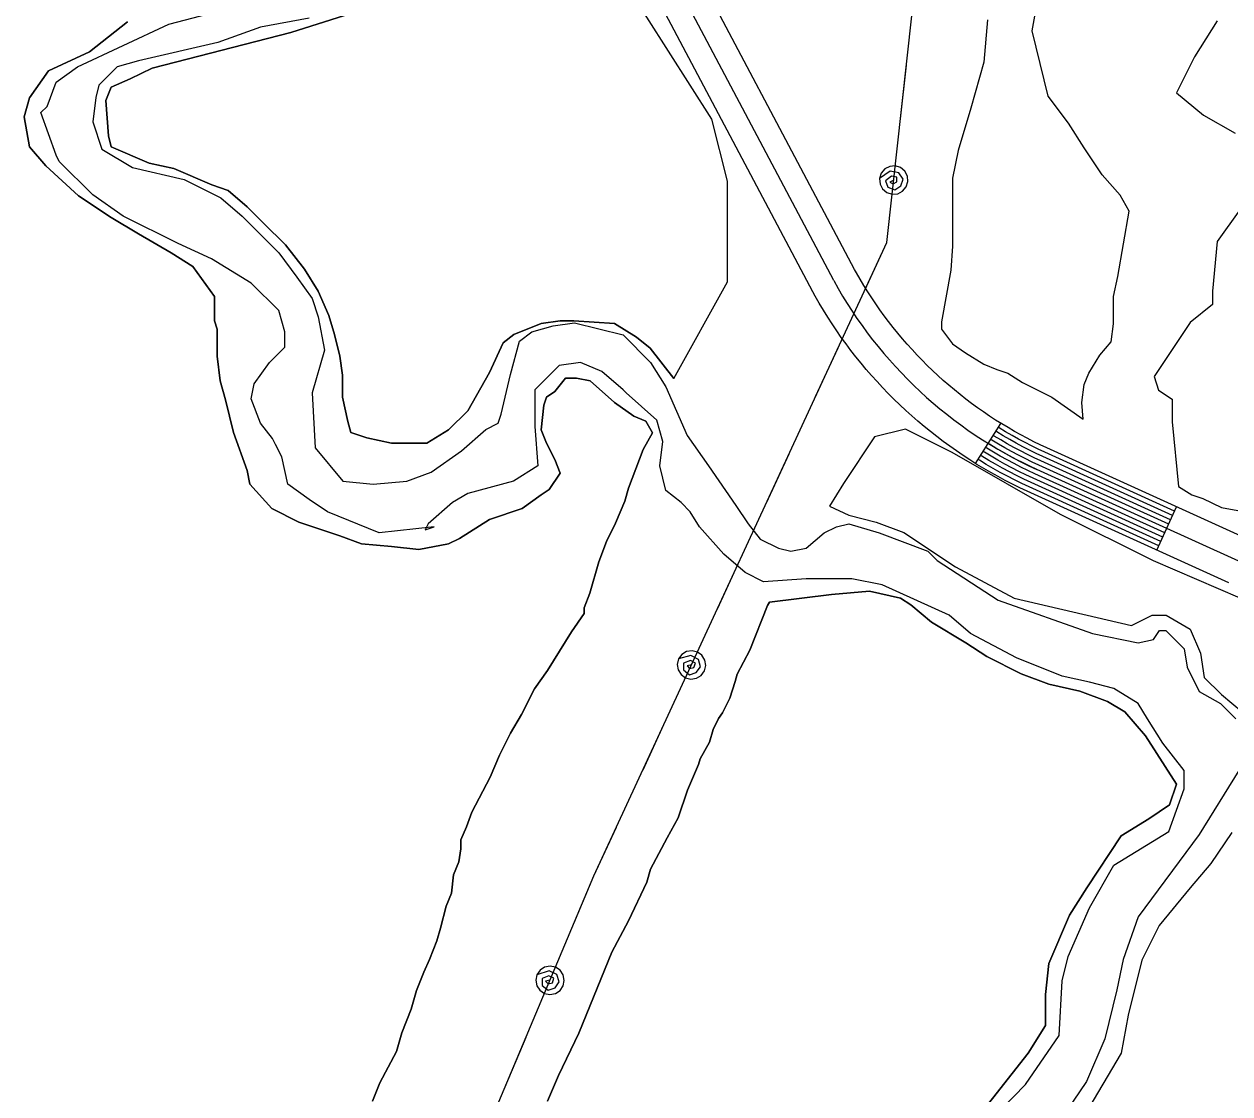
# Model space of a CAD drawing. Extents: x 3245246 to 3283090, y 806824 to 832173.
# Drawn here: x 3261238 to 3262000, y 827159 to 827836 of the extents above; entities that cross this region are included whole.
import ezdxf

# ---------------------------------------------------------------- set-up
doc = ezdxf.new("R2010")
doc.units = 0
for name, color, linetype in [('V-ROAD-CNTR', 7, 'Continuous'), ('V-SITE-VEGE', 7, 'Continuous'), ('V-TOPO-SHOR', 7, 'Continuous'), ('V-UTIL-LINE', 7, 'Continuous')]:
    doc.layers.add(name, color=color, linetype=linetype)

msp = doc.modelspace()

# ---------------------------------------------------------------- linework, layer by layer
at = {"layer": 'V-ROAD-CNTR'}
for p, q in [((3261839, 827558.06), (3261854.99, 827583.44)), ((3261953.57, 827503.35), (3261965.97, 827530.66))]:
    msp.add_line(p, q, dxfattribs=at)
for points in [[(3261749.32, 827673.69), (3261628.44, 827902.31), (3261551.55, 828065.78)], [(3262011.49, 827509.99), (3261884.04, 827567.88), (3261879.83, 827569.84), (3261875.74, 827571.86), (3261871.6, 827573.99), (3261867.5, 827576.16), (3261863.51, 827578.39), (3261859.49, 827580.73), (3261855.51, 827583.11), (3261851.65, 827585.55), (3261847.79, 827588.07), (3261843.95, 827590.68), (3261840.17, 827593.35), (3261836.42, 827596.06), (3261832.77, 827598.82), (3261829.17, 827601.67), (3261825.56, 827604.62), (3261822.02, 827607.58), (3261818.54, 827610.62), (3261815.13, 827613.7), (3261811.76, 827616.87), (3261808.44, 827620.09), (3261805.17, 827623.36), (3261802, 827626.66), (3261798.85, 827630.07), (3261795.77, 827633.48), (3261792.76, 827636.99), (3261789.77, 827640.54), (3261786.88, 827644.15), (3261784.05, 827647.76), (3261781.31, 827651.44), (3261778.58, 827655.22), (3261775.93, 827659), (3261773.37, 827662.81), (3261770.89, 827666.67), (3261768.42, 827670.65), (3261766.04, 827674.59), (3261763.75, 827678.6), (3261762.51, 827680.84), (3261641.86, 827909.01)], [(3261999.09, 827482.67), (3261871.51, 827540.62), (3261866.86, 827542.78), (3261862.22, 827545.07), (3261857.71, 827547.4), (3261853.15, 827549.81), (3261848.63, 827552.34), (3261844.24, 827554.9), (3261839.82, 827557.54), (3261835.43, 827560.3), (3261831.15, 827563.11), (3261826.88, 827566.01), (3261822.72, 827568.94), (3261818.57, 827571.94), (3261814.42, 827575.09), (3261810.39, 827578.27), (3261806.44, 827581.49), (3261802.51, 827584.79), (3261798.62, 827588.19), (3261794.8, 827591.63), (3261791.04, 827595.17), (3261787.38, 827598.72), (3261783.74, 827602.37), (3261780.17, 827606.09), (3261776.7, 827609.84), (3261773.25, 827613.65), (3261769.89, 827617.57), (3261766.59, 827621.5), (3261763.38, 827625.49), (3261760.19, 827629.56), (3261757.11, 827633.71), (3261754.13, 827637.84), (3261751.2, 827642.02), (3261748.31, 827646.31), (3261745.52, 827650.65), (3261742.83, 827655), (3261740.17, 827659.4), (3261737.62, 827663.88), (3261736.14, 827666.53), (3261615.02, 827895.61)], [(3261963.49, 827525.2), (3261881.54, 827562.42), (3261877.23, 827564.43), (3261873.03, 827566.5), (3261868.82, 827568.67), (3261864.63, 827570.89), (3261860.53, 827573.18), (3261856.44, 827575.57), (3261852.37, 827578), (3261851.79, 827578.37)], [(3261964.73, 827527.93), (3261882.79, 827565.15), (3261878.53, 827567.13), (3261874.39, 827569.18), (3261870.21, 827571.33), (3261866.06, 827573.53), (3261862.02, 827575.79), (3261857.97, 827578.15), (3261853.94, 827580.56), (3261853.39, 827580.9)], [(3261959.77, 827517.01), (3261877.78, 827554.25), (3261873.34, 827556.31), (3261868.98, 827558.46), (3261864.65, 827560.69), (3261860.32, 827562.99), (3261856.07, 827565.37), (3261851.87, 827567.82), (3261847.67, 827570.33), (3261847, 827570.75)], [(3261961.01, 827519.74), (3261879.03, 827556.97), (3261874.64, 827559.02), (3261870.33, 827561.14), (3261866.04, 827563.35), (3261861.76, 827565.62), (3261857.55, 827567.97), (3261853.39, 827570.4), (3261849.24, 827572.88), (3261848.59, 827573.29)], [(3261962.25, 827522.47), (3261880.28, 827559.7), (3261875.94, 827561.72), (3261871.68, 827563.82), (3261867.43, 827566.01), (3261863.19, 827568.26), (3261859.04, 827570.58), (3261854.92, 827572.98), (3261850.81, 827575.44), (3261850.19, 827575.83)], [(3261956.05, 827508.81), (3261874.02, 827546.07), (3261869.45, 827548.19), (3261864.93, 827550.43), (3261860.49, 827552.72), (3261856.02, 827555.08), (3261851.6, 827557.55), (3261847.29, 827560.06), (3261842.96, 827562.65), (3261842.2, 827563.13)], [(3261957.29, 827511.54), (3261875.27, 827548.8), (3261870.75, 827550.9), (3261866.28, 827553.11), (3261861.87, 827555.38), (3261857.45, 827557.72), (3261853.09, 827560.16), (3261848.82, 827562.65), (3261844.53, 827565.21), (3261843.8, 827565.67)], [(3261958.53, 827514.28), (3261876.52, 827551.52), (3261872.05, 827553.61), (3261867.63, 827555.79), (3261863.26, 827558.04), (3261858.89, 827560.35), (3261854.58, 827562.76), (3261850.34, 827565.23), (3261846.1, 827567.77), (3261845.4, 827568.21)], [(3261954.81, 827506.08), (3261872.76, 827543.34), (3261868.15, 827545.49), (3261863.58, 827547.75), (3261859.1, 827550.06), (3261854.59, 827552.45), (3261850.11, 827554.95), (3261845.77, 827557.48), (3261841.39, 827560.1), (3261840.6, 827560.59)], [(3262005.29, 827496.33), (3261877.78, 827554.25)]]:
    msp.add_lwpolyline(points, dxfattribs=at)
msp.add_arc((3261994.26, 827808.31), 279.49, 208.7953, 245.37061, dxfattribs=at)
at = {"layer": 'V-SITE-VEGE'}
for p, q in [((3261634.8, 827577.56), (3261628.95, 827566.83)), ((3261628.95, 827566.83), (3261619.63, 827542.4)), ((3261619.63, 827542.4), (3261617.31, 827534.25)), ((3261617.31, 827534.25), (3261611.48, 827520.29)), ((3261611.48, 827520.29), (3261605.67, 827508.65)), ((3261605.67, 827508.65), (3261601.01, 827495.86)), ((3261601.01, 827495.86), (3261595.19, 827476.08)), ((3261595.19, 827476.08), (3261591.7, 827466.77)), ((3261707.48, 827468.21), (3261708.81, 827470.35)), ((3261591.7, 827463.28), (3261583.55, 827451.64)), ((3261591.7, 827466.77), (3261591.7, 827463.28)), ((3261696.42, 827439.99), (3261707.48, 827468.21)), ((3261583.55, 827451.64), (3261568.42, 827427.21)), ((3261688.27, 827424.86), (3261696.42, 827439.99)), ((3261568.42, 827427.21), (3261560.27, 827415.57)), ((3261687.11, 827420.21), (3261688.27, 827424.86)), ((3261683.62, 827409.74), (3261687.11, 827420.21)), ((3261560.27, 827415.57), (3261552.12, 827399.28)), ((3261678.96, 827400.43), (3261683.62, 827409.74)), ((3261552.12, 827399.28), (3261545.14, 827387.65)), ((3261673.14, 827389.96), (3261676.63, 827396.94)), ((3261676.63, 827396.94), (3261678.96, 827400.43)), ((3261545.14, 827387.65), (3261538.16, 827373.68)), ((3261670.81, 827381.81), (3261673.14, 827389.96)), ((3261664.99, 827371.34), (3261670.81, 827381.81)), ((3261538.16, 827373.68), (3261532.33, 827359.72)), ((3261663.83, 827367.85), (3261664.99, 827371.34)), ((3261656.84, 827351.56), (3261663.83, 827367.85)), ((3261532.33, 827359.72), (3261520.7, 827337.61)), ((3261651.02, 827334.1), (3261656.84, 827351.56)), ((3261520.7, 827337.61), (3261517.2, 827328.3)), ((3261644.04, 827321.31), (3261651.02, 827334.1)), ((3261517.2, 827328.3), (3261513.71, 827320.16)), ((3261513.71, 827320.16), (3261513.71, 827314.34)), ((3261633.56, 827301.53), (3261644.04, 827321.31)), ((3261513.71, 827314.34), (3261512.55, 827306.2)), ((3261512.55, 827306.2), (3261509.06, 827298.05)), ((3261509.06, 827298.05), (3261507.89, 827286.42)), ((3261631.23, 827293.38), (3261633.56, 827301.53)), ((3261619.6, 827268.95), (3261631.23, 827293.38)), ((3261507.89, 827286.42), (3261504.4, 827278.27)), ((3261504.4, 827278.27), (3261500.9, 827264.31)), ((3261500.9, 827264.31), (3261498.58, 827256.16)), ((3261609.12, 827249.17), (3261619.6, 827268.95)), ((3261498.58, 827256.16), (3261493.92, 827244.53)), ((3261588.17, 827197.97), (3261609.12, 827249.17)), ((3261493.92, 827244.53), (3261490.43, 827236.38)), ((3261490.43, 827236.38), (3261485.77, 827224.75)), ((3261485.77, 827224.75), (3261482.28, 827213.11)), ((3261482.28, 827213.11), (3261476.46, 827197.98)), ((3261476.46, 827197.98), (3261472.97, 827186.35)), ((3261575.36, 827171.21), (3261588.17, 827197.97)), ((3261472.97, 827186.35), (3261462.49, 827166.57)), ((3261462.49, 827166.57), (3261457.83, 827154.93)), ((3261568.38, 827154.92), (3261575.36, 827171.21))]:
    msp.add_line(p, q, dxfattribs=at)
for points in [[(3261444.1, 827842.53), (3261406.27, 827830.49), (3261318.57, 827808.14), (3261304.81, 827801.26), (3261292.78, 827796.1), (3261289.34, 827787.5), (3261291.06, 827765.15), (3261292.78, 827758.27), (3261316.85, 827747.95), (3261332.33, 827744.52), (3261356.4, 827734.2), (3261366.72, 827730.76), (3261378.75, 827720.44), (3261389.07, 827710.12), (3261402.83, 827696.37), (3261414.86, 827680.89), (3261423.46, 827667.14), (3261430.34, 827651.66), (3261433.78, 827639.62), (3261437.22, 827625.87), (3261438.94, 827613.83), (3261438.94, 827600.07), (3261442.38, 827584.6), (3261444.1, 827577.72), (3261454.41, 827574.28), (3261469.89, 827570.84), (3261492.25, 827570.84), (3261506, 827579.44), (3261518.04, 827591.47), (3261531.8, 827615.55), (3261540.39, 827634.46), (3261547.27, 827639.62), (3261564.47, 827646.5), (3261576.5, 827648.22), (3261585.1, 827648.22), (3261610.9, 827646.5), (3261624.65, 827637.9), (3261633.25, 827631.02), (3261648.27, 827611.85), (3261682.13, 827672.86), (3261682.13, 827736.55), (3261672.33, 827775.74), (3261603.79, 827883.52)], [(3261846.56, 827838.56), (3261844.23, 827811.8), (3261836.08, 827782.71), (3261827.93, 827755.94), (3261824.44, 827738.49), (3261824.43, 827695.44), (3261823.27, 827680.31), (3261817.44, 827647.73), (3261817.44, 827643.08), (3261824.42, 827633.77), (3261832.57, 827627.95), (3261844.2, 827620.96), (3261852.35, 827617.47), (3261859.33, 827615.14), (3261868.64, 827609.32), (3261887.25, 827600.01), (3261907.03, 827586.05), (3261906.17, 827596.63), (3261907.59, 827608.03), (3261910.44, 827615.15), (3261917.56, 827626.54), (3261924.69, 827635.09), (3261926.11, 827646.48), (3261926.11, 827663.58), (3261928.96, 827676.4), (3261936.08, 827717.7), (3261930.38, 827727.67), (3261918.99, 827740.49), (3261907.59, 827757.59), (3261897.62, 827773.25), (3261884.8, 827790.35), (3261874.83, 827831.65), (3261881.95, 827871.54)], [(3261303.09, 827837.37), (3261279.02, 827818.46), (3261253.23, 827806.42), (3261241.19, 827789.22), (3261237.75, 827777.19), (3261241.19, 827758.27), (3261251.51, 827746.24), (3261272.14, 827727.32), (3261292.78, 827713.56), (3261309.97, 827703.25), (3261330.61, 827691.21), (3261344.36, 827682.61), (3261358.12, 827663.7), (3261358.12, 827648.22), (3261359.84, 827643.06), (3261359.84, 827625.87), (3261361.56, 827610.39), (3261365, 827598.35), (3261370.16, 827577.72), (3261378.75, 827553.64), (3261380.47, 827545.05), (3261394.23, 827529.57), (3261411.43, 827520.97), (3261437.22, 827512.37), (3261450.98, 827507.22), (3261469.89, 827505.5), (3261487.09, 827503.78), (3261506, 827507.22), (3261512.88, 827510.65), (3261531.8, 827522.69), (3261552.43, 827529.57), (3261564.47, 827538.17), (3261569.63, 827541.61), (3261576.5, 827551.92), (3261573.07, 827560.52), (3261567.91, 827570.84), (3261564.47, 827579.44), (3261566.19, 827594.91), (3261567.91, 827600.07), (3261573.07, 827603.51), (3261579.94, 827612.11), (3261586.82, 827612.11), (3261595.42, 827610.39), (3261610.9, 827596.63), (3261622.93, 827588.04), (3261630.59, 827584.74), (3261634.8, 827577.56)], [(3261457.83, 827154.93), (3261462.49, 827166.57), (3261472.97, 827186.35), (3261476.46, 827197.98), (3261482.28, 827213.11), (3261485.77, 827224.75), (3261490.43, 827236.38), (3261493.92, 827244.53), (3261498.58, 827256.16), (3261500.9, 827264.31), (3261504.4, 827278.27), (3261507.89, 827286.42), (3261509.06, 827298.05), (3261512.55, 827306.2), (3261513.71, 827314.34), (3261513.71, 827320.16), (3261517.2, 827328.3), (3261520.7, 827337.61), (3261532.33, 827359.72), (3261538.16, 827373.68), (3261545.14, 827387.65), (3261552.12, 827399.28), (3261560.27, 827415.57), (3261568.42, 827427.21), (3261583.55, 827451.64), (3261591.7, 827463.28), (3261591.7, 827466.77), (3261595.19, 827476.08), (3261601.01, 827495.86), (3261605.67, 827508.65), (3261611.48, 827520.29), (3261617.31, 827534.25), (3261619.63, 827542.4), (3261628.95, 827566.83), (3261634.8, 827577.56), (3261630.59, 827584.74), (3261622.93, 827588.04), (3261610.9, 827596.63), (3261595.42, 827610.39), (3261586.82, 827612.11), (3261579.94, 827612.11), (3261573.07, 827603.51), (3261567.91, 827600.07), (3261566.19, 827594.91), (3261564.47, 827579.44), (3261567.91, 827570.84), (3261573.07, 827560.52), (3261576.5, 827551.92), (3261569.63, 827541.61), (3261564.47, 827538.17), (3261552.43, 827529.57), (3261531.8, 827522.69), (3261512.88, 827510.65), (3261506, 827507.22), (3261487.09, 827503.78), (3261469.89, 827505.5), (3261450.98, 827507.22), (3261437.22, 827512.37), (3261411.43, 827520.97), (3261394.23, 827529.57), (3261380.47, 827545.05), (3261378.75, 827553.64), (3261370.16, 827577.72), (3261365, 827598.35), (3261361.56, 827610.39), (3261359.84, 827625.87), (3261359.84, 827643.06), (3261358.12, 827648.22), (3261358.12, 827663.7), (3261344.36, 827682.61), (3261330.61, 827691.21), (3261309.97, 827703.25), (3261292.78, 827713.56), (3261272.14, 827727.32), (3261251.51, 827746.24), (3261241.19, 827758.27), (3261237.75, 827777.19), (3261241.19, 827789.22), (3261253.23, 827806.42), (3261279.02, 827818.46), (3261303.09, 827837.37)], [(3261648.27, 827611.85), (3261633.25, 827631.02), (3261624.65, 827637.9), (3261610.9, 827646.5), (3261585.1, 827648.22), (3261576.5, 827648.22), (3261564.47, 827646.5), (3261547.27, 827639.62), (3261540.39, 827634.46), (3261531.8, 827615.55), (3261518.04, 827591.47), (3261506, 827579.44), (3261492.25, 827570.84), (3261469.89, 827570.84), (3261454.41, 827574.28), (3261444.1, 827577.72), (3261442.38, 827584.6), (3261438.94, 827600.07), (3261438.94, 827613.83), (3261437.22, 827625.87), (3261433.78, 827639.62), (3261430.34, 827651.66), (3261423.46, 827667.14), (3261414.86, 827680.89), (3261402.83, 827696.37), (3261389.07, 827710.12), (3261378.75, 827720.44), (3261366.72, 827730.76), (3261356.4, 827734.2), (3261332.33, 827744.52), (3261316.85, 827747.95), (3261292.78, 827758.27), (3261291.06, 827765.15), (3261289.34, 827787.5), (3261292.78, 827796.1), (3261304.81, 827801.26), (3261318.57, 827808.14), (3261406.27, 827830.49), (3261444.1, 827842.53)], [(3261991.63, 827838.06), (3261977.39, 827815.27), (3261965.99, 827792.48), (3261983.09, 827778.24), (3262003.03, 827766.84)], [(3262005.88, 827718.41), (3261991.63, 827698.47), (3261988.78, 827667.14), (3261988.78, 827658.59), (3261974.54, 827647.2), (3261951.75, 827613.01), (3261954.6, 827604.46), (3261963.14, 827598.77), (3261963.14, 827584.52), (3261967.23, 827543.61), (3261975.68, 827538.33), (3261982.66, 827536), (3261994.3, 827530.18), (3262007.1, 827527.85)], [(3262019.92, 827467.09), (3261951.39, 827496.49), (3261892.64, 827525.88), (3261824.1, 827565.07), (3261794.73, 827579.77), (3261775.14, 827574.87), (3261755.56, 827545.48), (3261746.6, 827531.08), (3261758.79, 827525.34), (3261776.23, 827520.98), (3261793.68, 827514.44), (3261826.38, 827492.63), (3261863.45, 827473.01), (3261937.58, 827455.57), (3261950.66, 827462.11), (3261959.38, 827462.11), (3261974.65, 827453.39), (3261981.19, 827438.12), (3261983.37, 827422.86), (3261994.27, 827411.96), (3262007.35, 827401.06)], [(3261839.46, 827143.77), (3261872.17, 827185.2), (3261883.07, 827202.64), (3261883.07, 827222.27), (3261885.25, 827241.89), (3261898.33, 827272.42), (3261909.23, 827289.86), (3261931.04, 827322.56), (3261948.48, 827333.47), (3261961.56, 827342.19), (3261965.92, 827355.27), (3261946.3, 827385.79), (3261933.22, 827401.06), (3261922.32, 827407.6), (3261904.87, 827414.14), (3261885.25, 827418.5), (3261867.81, 827425.04), (3261846, 827435.94), (3261832.92, 827444.66), (3261811.12, 827457.75), (3261798.04, 827468.65), (3261791.5, 827473.01), (3261771.87, 827477.37), (3261747.89, 827475.19), (3261708.81, 827470.35), (3261707.48, 827468.21), (3261696.42, 827439.99), (3261688.27, 827424.86), (3261687.11, 827420.21), (3261683.62, 827409.74), (3261678.96, 827400.43), (3261676.63, 827396.94), (3261673.14, 827389.96), (3261670.81, 827381.81), (3261664.99, 827371.34), (3261663.83, 827367.85), (3261656.84, 827351.56), (3261651.02, 827334.1), (3261644.04, 827321.31), (3261633.56, 827301.53), (3261631.23, 827293.38), (3261619.6, 827268.95), (3261609.12, 827249.17), (3261588.17, 827197.97), (3261575.36, 827171.21), (3261568.38, 827154.92)], [(3261708.81, 827470.35), (3261747.89, 827475.19), (3261771.87, 827477.37), (3261791.5, 827473.01), (3261798.04, 827468.65), (3261811.12, 827457.75), (3261832.92, 827444.66), (3261846, 827435.94), (3261867.81, 827425.04), (3261885.25, 827418.5), (3261904.87, 827414.14), (3261922.32, 827407.6), (3261933.22, 827401.06), (3261946.3, 827385.79), (3261965.92, 827355.27), (3261961.56, 827342.19), (3261948.48, 827333.47), (3261931.04, 827322.56), (3261909.23, 827289.86), (3261898.33, 827272.42), (3261885.25, 827241.89), (3261883.07, 827222.27), (3261883.07, 827202.64), (3261872.17, 827185.2), (3261839.46, 827143.77)], [(3262000.81, 827324.74), (3261987.73, 827305.12), (3261974.65, 827289.86), (3261955.02, 827265.87), (3261944.12, 827244.07), (3261935.4, 827209.19), (3261931.04, 827185.2), (3261896.15, 827126.33)]]:
    msp.add_lwpolyline(points, dxfattribs=at)
at = {"layer": 'V-TOPO-SHOR'}
for points in [[(3261803.12, 827096.14), (3261870.53, 827165.48), (3261891.72, 827196.3), (3261893.65, 827230.97), (3261897.5, 827246.38), (3261910.98, 827277.2), (3261926.39, 827304.17), (3261961.07, 827325.36), (3261970.7, 827352.33), (3261970.7, 827363.88), (3261957.21, 827381.22), (3261947.58, 827396.63), (3261941.8, 827406.26), (3261926.39, 827415.89), (3261910.98, 827419.74), (3261893.65, 827423.6), (3261864.75, 827435.15), (3261835.86, 827450.56), (3261822.38, 827462.12), (3261780, 827481.38), (3261760.74, 827485.23), (3261745.33, 827485.23), (3261731.85, 827485.23), (3261704.88, 827483.31), (3261693.32, 827489.09), (3261679.84, 827500.64), (3261664.43, 827517.98), (3261658.65, 827527.61), (3261652.87, 827533.39), (3261643.24, 827541.09), (3261639.39, 827556.5), (3261641.31, 827571.91), (3261637.46, 827585.4), (3261618.2, 827602.73), (3261616.27, 827604.66), (3261602.79, 827616.22), (3261589.31, 827621.99), (3261575.82, 827620.07), (3261560.41, 827604.66), (3261560.41, 827581.54), (3261562.34, 827556.5), (3261546.93, 827546.87), (3261518.04, 827539.17), (3261508.41, 827533.39), (3261493, 827519.91), (3261491.07, 827516.05), (3261496.85, 827517.98), (3261462.18, 827514.13), (3261429.43, 827527.61), (3261417.87, 827535.32), (3261404.39, 827544.95), (3261400.54, 827562.28), (3261396.69, 827569.99), (3261394.76, 827573.84), (3261387.06, 827583.47), (3261381.28, 827598.88), (3261383.2, 827608.51), (3261392.83, 827621.99), (3261402.46, 827631.63), (3261402.46, 827641.26), (3261398.61, 827654.74), (3261381.28, 827672.08), (3261356.24, 827687.49), (3261335.05, 827697.12), (3261300.38, 827714.45), (3261281.11, 827727.94), (3261259.93, 827749.12), (3261258, 827752.98), (3261248.37, 827779.94), (3261252.22, 827783.8), (3261258, 827799.21), (3261271.48, 827808.84), (3261329.27, 827835.8), (3261373.57, 827847.36)], [(3261417.87, 827839.66), (3261387.06, 827833.88), (3261360.09, 827824.25), (3261310.01, 827812.69), (3261296.52, 827808.84), (3261284.97, 827797.28), (3261283.04, 827789.57), (3261281.11, 827774.17), (3261286.89, 827756.83), (3261306.15, 827745.27), (3261338.9, 827737.57), (3261362.01, 827726.01), (3261375.5, 827714.45), (3261398.61, 827691.34), (3261410.17, 827675.93), (3261419.8, 827662.45), (3261423.65, 827650.89), (3261427.51, 827629.7), (3261419.8, 827602.73), (3261421.73, 827568.06), (3261439.06, 827546.87), (3261458.32, 827544.95), (3261479.51, 827546.87), (3261494.92, 827552.65), (3261514.18, 827566.13), (3261529.59, 827579.62), (3261537.3, 827583.47), (3261539.23, 827589.25), (3261545, 827614.29), (3261550.78, 827635.48), (3261558.49, 827641.26), (3261571.97, 827645.11), (3261585.45, 827647.04), (3261616.27, 827639.33), (3261633.61, 827621.99), (3261643.24, 827606.59), (3261656.72, 827575.77), (3261670.21, 827556.5), (3261687.54, 827531.46), (3261695.25, 827519.91), (3261702.95, 827510.27), (3261714.51, 827504.5), (3261722.22, 827502.57), (3261731.85, 827504.5), (3261743.4, 827514.13), (3261751.11, 827517.98), (3261758.81, 827519.91), (3261778.08, 827514.13), (3261808.89, 827502.57), (3261814.67, 827496.79), (3261853.2, 827471.75), (3261912.91, 827450.56), (3261941.8, 827444.78), (3261951.43, 827446.71), (3261955.29, 827452.49), (3261959.14, 827452.49), (3261970.7, 827440.93), (3261972.62, 827429.37), (3261980.33, 827413.96), (3261993.81, 827406.26), (3262003.44, 827396.63)], [(3262005.37, 827363.88), (3261980.33, 827323.43), (3261941.8, 827271.43), (3261932.17, 827244.46), (3261928.32, 827225.2), (3261920.61, 827194.38), (3261909.06, 827167.41), (3261868.61, 827107.7)]]:
    msp.add_lwpolyline(points, dxfattribs=at)
at = {"layer": 'V-UTIL-LINE'}
for points in [[(3261597.79, 827297.25), (3261782.92, 827697.77), (3261850.15, 828307.53), (3261946.75, 828917.57), (3262446.69, 829280.83), (3262605.78, 829694.72), (3262798.72, 830155.16), (3262897.66, 830392.02)], [(3261791.55, 827776.06), (3261795.28, 827809.85)], [(3261787.28, 827737.29), (3261784.74, 827735.93), (3261786.83, 827734.88), (3261789.21, 827736.25), (3261789.2, 827739.18), (3261785.85, 827739.71), (3261782.12, 827736.87), (3261783.46, 827732.82), (3261787.98, 827731.02), (3261791.69, 827733.7), (3261793.13, 827737.93), (3261790.49, 827741.96), (3261785.06, 827742.89), (3261778.33, 827738.28), (3261778.63, 827734.78), (3261780.25, 827731.67), (3261782.94, 827729.41), (3261786.29, 827728.35), (3261789.79, 827728.65), (3261792.9, 827730.27), (3261795.16, 827732.96), (3261796.22, 827736.31), (3261795.92, 827739.81), (3261794.3, 827742.92), (3261791.61, 827745.18), (3261788.26, 827746.24), (3261784.76, 827745.94), (3261781.65, 827744.32), (3261779.39, 827741.63), (3261778.33, 827738.28)], [(3261768.97, 827667.6), (3261782.92, 827697.77), (3261783, 827698.53)], [(3261737.92, 827600.43), (3261752.19, 827631.29)], [(3261706.88, 827533.26), (3261721.14, 827564.12)], [(3261675.83, 827466.09), (3261690.09, 827496.95)], [(3261659.47, 827430.68), (3261656.63, 827430.19), (3261658.27, 827428.54), (3261660.96, 827429.08), (3261661.89, 827431.86), (3261658.88, 827433.43), (3261654.44, 827431.92), (3261654.43, 827427.65), (3261658.14, 827424.51), (3261662.51, 827425.87), (3261665.22, 827429.43), (3261663.99, 827434.09), (3261659.14, 827436.69), (3261651.3, 827434.46), (3261650.47, 827431.05), (3261651.02, 827427.58), (3261652.85, 827424.58), (3261655.69, 827422.51), (3261659.1, 827421.69), (3261662.57, 827422.24), (3261665.57, 827424.07), (3261667.64, 827426.91), (3261668.46, 827430.32), (3261667.91, 827433.79), (3261666.08, 827436.79), (3261663.24, 827438.85), (3261659.83, 827439.68), (3261656.36, 827439.13), (3261653.36, 827437.3), (3261651.3, 827434.46)], [(3261628.84, 827364.42), (3261643.1, 827395.28)], [(3261597.79, 827297.25), (3261612.06, 827328.11)], [(3264099.81, 825945.58), (3262389.89, 826607.44), (3261973.08, 826705.05), (3261447.71, 826940.23), (3261597.79, 827297.25)], [(3261585.18, 827267.26), (3261597.79, 827297.25)], [(3261570.07, 827231.3), (3261567.25, 827230.71), (3261568.95, 827229.12), (3261571.62, 827229.75), (3261572.45, 827232.56), (3261569.39, 827234.03), (3261565, 827232.36), (3261565.14, 827228.1), (3261568.96, 827225.09), (3261573.28, 827226.6), (3261575.87, 827230.25), (3261574.47, 827234.87), (3261569.53, 827237.3), (3261561.77, 827234.79), (3261561.07, 827231.35), (3261561.73, 827227.9), (3261563.67, 827224.97), (3261566.58, 827223.01), (3261570.02, 827222.3), (3261573.47, 827222.97), (3261576.4, 827224.91), (3261578.37, 827227.82), (3261579.07, 827231.26), (3261578.4, 827234.7), (3261576.46, 827237.63), (3261573.56, 827239.6), (3261570.12, 827240.3), (3261566.67, 827239.64), (3261563.74, 827237.7), (3261561.77, 827234.79)], [(3261541.78, 827164.01), (3261554.96, 827195.35)]]:
    msp.add_lwpolyline(points, dxfattribs=at)

doc.saveas('drawing.dxf')
